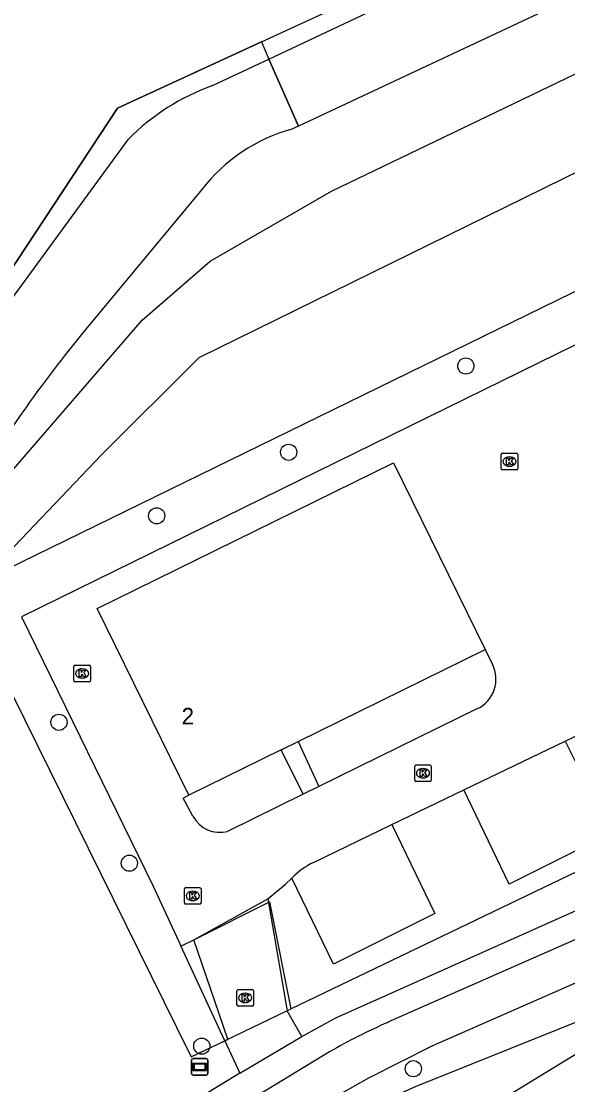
# Model space of a CAD drawing. Extents: x 157321 to 158827, y 386650 to 388532.
# Drawn here: x 158692.4 to 158725.5, y 387154.9 to 387219.3 of the extents above; entities that cross this region are included whole.
import ezdxf

# ---------------------------------------------------------------- set-up
doc = ezdxf.new("R2010")
doc.units = 0
for name, color, linetype in [('IMGEO_Berm_groen', 7, 'Continuous'), ('IMGEO_Boom', 7, 'Continuous'), ('IMGEO_Fietspad_gesloten', 7, 'Continuous'), ('IMGEO_Gemengd_bos', 7, 'Continuous'), ('IMGEO_Grasland_overig', 7, 'Continuous'), ('IMGEO_Groenvoorziening', 7, 'Continuous'), ('IMGEO_Hek', 7, 'Continuous'), ('IMGEO_Kolk', 7, 'Continuous'), ('IMGEO_Pand', 7, 'Continuous'), ('IMGEO_Pand_nummerreeks', 7, 'Continuous'), ('IMGEO_Rijbaan_lokaal_open', 7, 'Continuous'), ('IMGEO_Rijbaan_regionaal_gesloten', 7, 'Continuous'), ('IMGEO_Verklikker', 7, 'Continuous'), ('IMGEO_Voetpad_open', 7, 'Continuous')]:
    doc.layers.add(name, color=color, linetype=linetype)

msp = doc.modelspace()

# ---------------------------------------------------------------- linework, layer by layer
at = {"layer": 'IMGEO_Berm_groen'}
msp.add_lwpolyline([(158708.469, 387159.383), (158708.691, 387159.49), (158727.046, 387168.31), (158743.571, 387176.589), (158750.513, 387179.885), (158752.18, 387180.677), (158752.11, 387180.82), (158751.738, 387181.581), (158750.279, 387184.57), (158738.346, 387209.014)], dxfattribs=at)
at = {"layer": 'IMGEO_Boom'}
for centre in [(158719.286, 387198.42), (158708.559, 387193.195), (158700.571, 387189.349), (158694.652, 387176.848), (158698.917, 387168.313), (158703.299, 387157.239), (158716.112, 387155.871)]:
    msp.add_circle(centre, 0.489, dxfattribs=at)
at = {"layer": 'IMGEO_Fietspad_gesloten'}
for points in [[(158731.986, 387166.357), (158714.574, 387158.68)], [(158711.842, 387154.422), (158713.404, 387155.323), (158717.25, 387157.256), (158732.682, 387164.041)], [(158711.039, 387156.891), (158658.023, 387124.664)]]:
    msp.add_lwpolyline(points, dxfattribs=at)
msp.add_arc((158727.859, 387128.043), 33.393, 113.44225, 120.24405, dxfattribs=at)
at = {"layer": 'IMGEO_Gemengd_bos'}
for points in [[(158707.363, 387217.006), (158722.43, 387224.126), (158724.306, 387225.152), (158725.54, 387225.214), (158729.549, 387227.088), (158733.448, 387229.183)], [(158734.985, 387225.061), (158709.15, 387212.947)], [(158684.904, 387181.828), (158686.222, 387183.921), (158687.333, 387186.131), (158690.229, 387190.246), (158699.698, 387201.203), (158703.801, 387204.771), (158711.144, 387209.006), (158731.67, 387218.878), (158738.185, 387220.346)], [(158703.954, 387215.395), (158707.363, 387217.006)], [(158709.15, 387212.947), (158707.363, 387217.006)], [(158738.912, 387216.337), (158729.787, 387212.013), (158703.116, 387198.919), (158697.253, 387193.069), (158691.544, 387187.069)], [(158709.15, 387212.947), (158708.761, 387212.765)], [(158690.467, 387200.691), (158698.855, 387212.153)], [(158703.31, 387209.099), (158696.282, 387200.641)]]:
    msp.add_lwpolyline(points, dxfattribs=at)
for centre, radius, start, end in [((158708.543, 387202.547), 13.643, 109.65429, 135.24301), ((158711.483, 387202.832), 10.299, 105.32491, 142.51969), ((158758.701, 387148.94), 81.05, 140.36575, 149.39036)]:
    msp.add_arc(centre, radius, start, end, dxfattribs=at)
at = {"layer": 'IMGEO_Grasland_overig'}
for points in [[(158706.909, 387218.037), (158732.587, 387229.88), (158713.54, 387260.92), (158686.224, 387305.202), (158673.673, 387326.237)], [(158706.909, 387218.037), (158707.363, 387217.006)], [(158738.346, 387209.014), (158688.726, 387184.774)]]:
    msp.add_lwpolyline(points, dxfattribs=at)
at = {"layer": 'IMGEO_Groenvoorziening'}
for points in [[(158641.736, 387129.258), (158643.338, 387131.579), (158655.069, 387148.572), (158698.202, 387214.021), (158706.909, 387218.037)], [(158688.726, 387184.774), (158701.788, 387158.35), (158702.658, 387156.59), (158704.696, 387157.567)]]:
    msp.add_lwpolyline(points, dxfattribs=at)
at = {"layer": 'IMGEO_Hek'}
for points in [[(158706.909, 387218.037), (158698.202, 387214.021), (158655.069, 387148.572), (158643.338, 387131.579)], [(158706.909, 387218.037), (158707.363, 387217.006)], [(158707.363, 387217.006), (158709.15, 387212.947)], [(158738.346, 387209.014), (158688.726, 387184.774)], [(158688.726, 387184.774), (158701.788, 387158.35)], [(158708.691, 387159.49), (158727.046, 387168.31), (158743.571, 387176.589)], [(158704.882, 387157.657), (158702.811, 387163.682), (158707.4, 387165.969), (158707.538, 387165.279)], [(158707.538, 387165.279), (158708.691, 387159.49)], [(158708.469, 387159.383), (158708.691, 387159.49)], [(158701.788, 387158.35), (158702.658, 387156.59), (158704.818, 387157.626), (158704.882, 387157.657)]]:
    msp.add_lwpolyline(points, dxfattribs=at)
at = {"layer": 'IMGEO_Kolk'}
for p, q in [((158721.431, 387192.206), (158721.431, 387193.058)), ((158721.506, 387193.132), (158722.358, 387193.132)), ((158722.432, 387193.058), (158722.432, 387192.206)), ((158721.919, 387192.912), (158721.944, 387192.912)), ((158722.358, 387192.132), (158721.506, 387192.132)), ((158721.942, 387192.352), (158721.917, 387192.352)), ((158695.56, 387179.377), (158695.56, 387180.229)), ((158695.635, 387180.303), (158696.487, 387180.303)), ((158696.561, 387180.229), (158696.561, 387179.377)), ((158696.071, 387179.523), (158696.046, 387179.523)), ((158696.048, 387180.083), (158696.073, 387180.083)), ((158696.487, 387179.303), (158695.635, 387179.303)), ((158716.192, 387173.336), (158716.192, 387174.188)), ((158716.267, 387174.262), (158717.119, 387174.262)), ((158716.68, 387174.042), (158716.705, 387174.042)), ((158717.193, 387174.188), (158717.193, 387173.336)), ((158717.119, 387173.262), (158716.267, 387173.262)), ((158716.703, 387173.482), (158716.678, 387173.482)), ((158702.253, 387165.908), (158702.253, 387166.76)), ((158702.328, 387166.834), (158703.18, 387166.834)), ((158702.741, 387166.614), (158702.766, 387166.614)), ((158703.254, 387166.76), (158703.254, 387165.908)), ((158702.764, 387166.054), (158702.739, 387166.054)), ((158703.18, 387165.834), (158702.328, 387165.834)), ((158705.43, 387159.733), (158705.43, 387160.585)), ((158705.505, 387160.659), (158706.357, 387160.659)), ((158705.918, 387160.439), (158705.943, 387160.439)), ((158706.431, 387160.585), (158706.431, 387159.733)), ((158706.357, 387159.659), (158705.505, 387159.659)), ((158705.941, 387159.879), (158705.916, 387159.879))]:
    msp.add_line(p, q, dxfattribs=at)
for points in [[(158721.431, 387192.206), (158721.431, 387193.058)], [(158721.506, 387193.132), (158722.358, 387193.132)], [(158722.432, 387193.058), (158722.432, 387192.206)], [(158721.752, 387192.832), (158721.875, 387192.832), (158721.875, 387192.681), (158722.005, 387192.832), (158722.169, 387192.832), (158722.023, 387192.681), (158722.176, 387192.432), (158722.024, 387192.432), (158721.939, 387192.596), (158721.875, 387192.529), (158721.875, 387192.432), (158721.752, 387192.432), (158721.752, 387192.832)], [(158722.358, 387192.132), (158721.506, 387192.132)], [(158695.56, 387179.377), (158695.56, 387180.229)], [(158695.635, 387180.303), (158696.487, 387180.303)], [(158696.561, 387180.229), (158696.561, 387179.377)], [(158695.881, 387180.003), (158696.004, 387180.003), (158696.004, 387179.852), (158696.134, 387180.003), (158696.298, 387180.003), (158696.152, 387179.852), (158696.305, 387179.603), (158696.153, 387179.603), (158696.068, 387179.767), (158696.004, 387179.7), (158696.004, 387179.603), (158695.881, 387179.603), (158695.881, 387180.003)], [(158696.487, 387179.303), (158695.635, 387179.303)], [(158716.192, 387173.336), (158716.192, 387174.188)], [(158716.267, 387174.262), (158717.119, 387174.262)], [(158716.513, 387173.962), (158716.636, 387173.962), (158716.636, 387173.811), (158716.766, 387173.962), (158716.93, 387173.962), (158716.784, 387173.811), (158716.937, 387173.562), (158716.785, 387173.562), (158716.7, 387173.726), (158716.636, 387173.659), (158716.636, 387173.562), (158716.513, 387173.562), (158716.513, 387173.962)], [(158717.193, 387174.188), (158717.193, 387173.336)], [(158717.119, 387173.262), (158716.267, 387173.262)], [(158702.253, 387165.908), (158702.253, 387166.76)], [(158702.328, 387166.834), (158703.18, 387166.834)], [(158703.254, 387166.76), (158703.254, 387165.908)], [(158702.574, 387166.534), (158702.697, 387166.534), (158702.697, 387166.383), (158702.827, 387166.534), (158702.991, 387166.534), (158702.845, 387166.383), (158702.998, 387166.134), (158702.846, 387166.134), (158702.761, 387166.298), (158702.697, 387166.231), (158702.697, 387166.134), (158702.574, 387166.134), (158702.574, 387166.534)], [(158703.18, 387165.834), (158702.328, 387165.834)], [(158705.43, 387159.733), (158705.43, 387160.585)], [(158705.505, 387160.659), (158706.357, 387160.659)], [(158705.751, 387160.359), (158705.874, 387160.359), (158705.874, 387160.208), (158706.004, 387160.359), (158706.168, 387160.359), (158706.022, 387160.208), (158706.175, 387159.959), (158706.023, 387159.959), (158705.938, 387160.123), (158705.874, 387160.056), (158705.874, 387159.959), (158705.751, 387159.959), (158705.751, 387160.359)], [(158706.431, 387160.585), (158706.431, 387159.733)], [(158706.357, 387159.659), (158705.505, 387159.659)]]:
    msp.add_lwpolyline(points, dxfattribs=at)
for centre, start, end in [((158721.508, 387193.056), 91.55205, 178.44795), ((158721.508, 387193.056), 91.55205, 178.44795), ((158722.356, 387193.056), 1.55205, 88.44795), ((158722.356, 387193.056), 1.55205, 88.44795), ((158721.508, 387192.208), 181.55205, 268.44795), ((158721.508, 387192.208), 181.55205, 268.44795), ((158722.356, 387192.208), 271.55205, 358.44795), ((158722.356, 387192.208), 271.55205, 358.44795), ((158695.637, 387180.227), 91.55205, 178.44795), ((158695.637, 387180.227), 91.55205, 178.44795), ((158696.485, 387180.227), 1.55205, 88.44795), ((158696.485, 387180.227), 1.55205, 88.44795), ((158695.637, 387179.379), 181.55205, 268.44795), ((158695.637, 387179.379), 181.55205, 268.44795), ((158696.485, 387179.379), 271.55205, 358.44795), ((158696.485, 387179.379), 271.55205, 358.44795), ((158716.269, 387174.186), 91.55205, 178.44795), ((158716.269, 387174.186), 91.55205, 178.44795), ((158717.117, 387174.186), 1.55205, 88.44795), ((158717.117, 387174.186), 1.55205, 88.44795), ((158716.269, 387173.338), 181.55205, 268.44795), ((158716.269, 387173.338), 181.55205, 268.44795), ((158717.117, 387173.338), 271.55205, 358.44795), ((158717.117, 387173.338), 271.55205, 358.44795), ((158702.33, 387166.758), 91.55205, 178.44795), ((158702.33, 387166.758), 91.55205, 178.44795), ((158703.178, 387166.758), 1.55205, 88.44795), ((158703.178, 387166.758), 1.55205, 88.44795), ((158702.33, 387165.91), 181.55205, 268.44795), ((158702.33, 387165.91), 181.55205, 268.44795), ((158703.178, 387165.91), 271.55205, 358.44795), ((158703.178, 387165.91), 271.55205, 358.44795), ((158705.507, 387160.583), 91.55205, 178.44795), ((158705.507, 387160.583), 91.55205, 178.44795), ((158706.355, 387160.583), 1.55205, 88.44795), ((158706.355, 387160.583), 1.55205, 88.44795), ((158705.507, 387159.735), 181.55205, 268.44795), ((158705.507, 387159.735), 181.55205, 268.44795), ((158706.355, 387159.735), 271.55205, 358.44795), ((158706.355, 387159.735), 271.55205, 358.44795)]:
    msp.add_arc(centre, 0.0765, start, end, dxfattribs=at)
for centre, major_axis, ratio, start_param, end_param in [((158721.918, 387192.632), (-0.387, 0.002), 0.722429, 4.712389, 7.853982), ((158721.943, 387192.632), (-0.39, 0.002), 0.717154, 1.570796, 4.712389), ((158696.047, 387179.803), (-0.387, 0.002), 0.722429, 4.712389, 7.853982), ((158696.072, 387179.803), (-0.39, 0.002), 0.717154, 1.570796, 4.712389), ((158716.679, 387173.762), (-0.387, 0.002), 0.722429, 4.712389, 7.853982), ((158716.704, 387173.762), (-0.39, 0.002), 0.717154, 1.570796, 4.712389), ((158702.74, 387166.334), (-0.387, 0.002), 0.722429, 4.712389, 7.853982), ((158702.765, 387166.334), (-0.39, 0.002), 0.717154, 1.570796, 4.712389), ((158705.917, 387160.159), (-0.387, 0.002), 0.722429, 4.712389, 7.853982), ((158705.942, 387160.159), (-0.39, 0.002), 0.717154, 1.570796, 4.712389)]:
    msp.add_ellipse(centre, major_axis=major_axis, ratio=ratio, start_param=start_param, end_param=end_param, dxfattribs=at)
at = {"layer": 'IMGEO_Pand'}
for points in [[(158702.524, 387172.438), (158696.972, 387183.746), (158714.915, 387192.554), (158720.466, 387181.246)], [(158709.13, 387175.681), (158720.466, 387181.246)], [(158708.105, 387175.178), (158709.13, 387175.681)], [(158708.105, 387175.178), (158702.524, 387172.438)]]:
    msp.add_lwpolyline(points, dxfattribs=at)
at = {"layer": 'IMGEO_Rijbaan_lokaal_open'}
for points in [[(158736.5, 387181.118), (158745.499, 387185.46), (158736.006, 387204.648), (158692.376, 387183.237), (158700.348, 387166.932), (158702.033, 387163.302)], [(158720.466, 387181.246), (158720.907, 387180.349)], [(158719.994, 387177.673), (158710.393, 387172.959)], [(158725.297, 387175.713), (158728.056, 387177.044)], [(158719.175, 387172.759), (158725.297, 387175.713)], [(158702.762, 387171.167), (158702.179, 387172.253), (158702.524, 387172.438)], [(158709.432, 387172.488), (158704.857, 387170.235)], [(158710.393, 387172.959), (158709.432, 387172.488)], [(158714.815, 387170.655), (158719.175, 387172.759)], [(158710.071, 387168.366), (158714.815, 387170.655)], [(158707.298, 387166.157), (158708.368, 387167.05), (158708.759, 387167.412)], [(158702.033, 387163.302), (158702.105, 387163.337), (158702.811, 387163.682), (158707.298, 387166.157)], [(158707.298, 387166.157), (158707.478, 387165.116), (158708.469, 387159.383)], [(158704.696, 387157.567), (158702.033, 387163.302)], [(158708.469, 387159.383), (158704.696, 387157.567)], [(158709.353, 387157.83), (158708.469, 387159.383)], [(158705.607, 387155.605), (158709.353, 387157.83)], [(158704.696, 387157.567), (158705.607, 387155.605)]]:
    msp.add_lwpolyline(points, dxfattribs=at)
for centre, radius, start, end in [((158719.116, 387179.466), 1.996, 296.07938, 26.24331), ((158704.404, 387172.037), 1.858, 207.90971, 284.12471), ((158712.095, 387164.203), 4.629, 115.93121, 136.11315)]:
    msp.add_arc(centre, radius, start, end, dxfattribs=at)
at = {"layer": 'IMGEO_Rijbaan_regionaal_gesloten'}
for points in [[(158665.716, 387119.962), (158737.237, 387163.65)], [(158737.237, 387163.65), (158735.669, 387162.804), (158732.038, 387161.139), (158727.586, 387159.344), (158716.217, 387154.77), (158714.388, 387153.952), (158712.651, 387152.981)]]:
    msp.add_lwpolyline(points, dxfattribs=at)
at = {"layer": 'IMGEO_Verklikker'}
for p, q in [((158702.678, 387155.584), (158702.678, 387156.384)), ((158702.678, 387156.384), (158702.678, 387155.584)), ((158702.778, 387156.484), (158703.568, 387156.484)), ((158703.568, 387156.484), (158702.778, 387156.484)), ((158703.668, 387156.384), (158703.668, 387155.584)), ((158703.668, 387155.584), (158703.668, 387156.384)), ((158703.568, 387155.484), (158702.778, 387155.484)), ((158702.778, 387155.484), (158703.568, 387155.484))]:
    msp.add_line(p, q, dxfattribs=at)
for points in [[(158702.779, 387156.216), (158703.567, 387156.216), (158703.567, 387155.752), (158702.779, 387155.752), (158702.779, 387156.216)], [(158702.844, 387156.151), (158702.844, 387155.817), (158703.502, 387155.817), (158703.502, 387156.151), (158702.844, 387156.151)]]:
    msp.add_lwpolyline(points, dxfattribs=at)
for centre, start, end in [((158702.778, 387156.384), 90, 180), ((158702.778, 387156.384), 90, 180), ((158703.568, 387156.384), 0, 90), ((158703.568, 387156.384), 360, 90), ((158702.778, 387155.584), 180, 270), ((158702.778, 387155.584), 180, 270), ((158703.568, 387155.584), 270, 0), ((158703.568, 387155.584), 270, 0)]:
    msp.add_arc(centre, 0.1, start, end, dxfattribs=at)
at = {"layer": 'IMGEO_Voetpad_open'}
for points in [[(158709.13, 387175.681), (158710.393, 387172.959)], [(158725.297, 387175.713), (158728.089, 387170.139), (158721.92, 387167.048), (158719.175, 387172.759)], [(158709.432, 387172.488), (158708.105, 387175.178)], [(158714.815, 387170.655), (158717.403, 387165.268), (158711.27, 387162.195), (158708.759, 387167.412)], [(158709.353, 387157.83), (158711.409, 387158.959), (158731.302, 387167.842)], [(158705.607, 387155.605), (158657.862, 387126.452)]]:
    msp.add_lwpolyline(points, dxfattribs=at)

# ---------------------------------------------------------------- texts
at = {"layer": 'IMGEO_Pand_nummerreeks'}
msp.add_text('2', height=1, rotation=0, dxfattribs=at).set_placement((158702.085, 387176.72))

doc.saveas('drawing.dxf')
